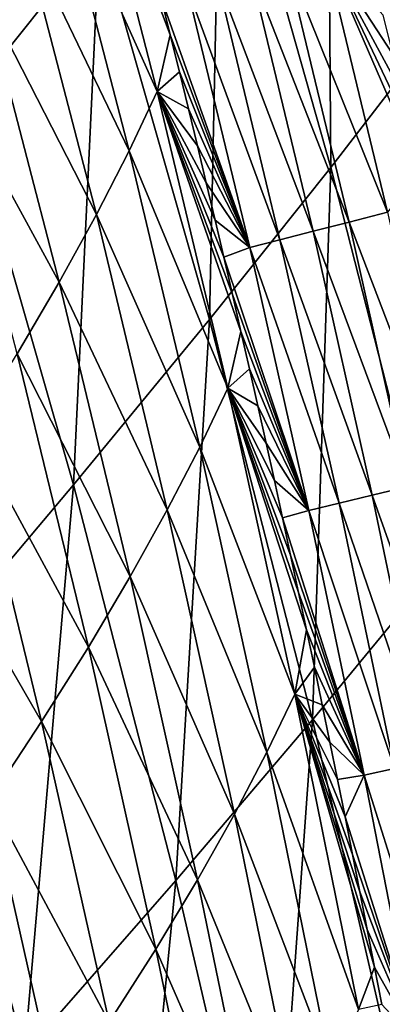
# Model space of a CAD drawing. Header units: millimetres. Extents: x -300 to 300, y -500 to 500.
# Tile 936 of 988: x 254 to 265, y 285 to 314. Entities that reach past the tile are written whole.
import ezdxf

# ---------------------------------------------------------------- set-up
doc = ezdxf.new("R2010")
doc.units = ezdxf.units.MM
doc.header["$LTSCALE"] = 81.481481
for name, color, linetype in [('19', 7, 'CONTINUOUS'), ('21', 7, 'CONTINUOUS'), ('26', 7, 'CONTINUOUS')]:
    doc.layers.add(name, color=color, linetype=linetype)

msp = doc.modelspace()

# ---------------------------------------------------------------- linework, layer by layer
at = {"layer": '19', "color": 7, "linetype": 'CONTINUOUS'}
for points in [[(266.612, 313.655, 24.045), (266.034, 328.772, 19.72), (263.393, 325.082, 24.16), (266.612, 313.655, 24.045)], [(256.769, 316.426, 32.342), (253.36, 327.215, 32.492), (252.818, 311.481, 36.096), (256.769, 316.426, 32.342)], [(263.516, 309.627, 28.232), (263.393, 325.082, 24.16), (260.3, 320.963, 28.365), (263.516, 309.627, 28.232)], [(266.612, 313.655, 24.045), (263.393, 325.082, 24.16), (263.516, 309.627, 28.232), (266.612, 313.655, 24.045)], [(259.974, 305.2, 32.194), (260.3, 320.963, 28.365), (256.769, 316.426, 32.342), (259.974, 305.2, 32.194)], [(263.516, 309.627, 28.232), (260.3, 320.963, 28.365), (259.974, 305.2, 32.194), (263.516, 309.627, 28.232)], [(256.002, 300.383, 35.935), (256.769, 316.426, 32.342), (252.818, 311.481, 36.096), (256.002, 300.383, 35.935)], [(259.974, 305.2, 32.194), (256.769, 316.426, 32.342), (256.002, 300.383, 35.935), (259.974, 305.2, 32.194)], [(266.528, 297.837, 28.103), (266.612, 313.655, 24.045), (263.516, 309.627, 28.232), (266.528, 297.837, 28.103)], [(256.002, 300.383, 35.935), (252.818, 311.481, 36.096), (251.618, 295.187, 39.463), (256.002, 300.383, 35.935)], [(262.977, 293.53, 32.049), (263.516, 309.627, 28.232), (259.974, 305.2, 32.194), (262.977, 293.53, 32.049)], [(266.528, 297.837, 28.103), (263.516, 309.627, 28.232), (262.977, 293.53, 32.049), (266.528, 297.837, 28.103)], [(258.989, 288.852, 35.779), (259.974, 305.2, 32.194), (256.002, 300.383, 35.935), (258.989, 288.852, 35.779)], [(262.977, 293.53, 32.049), (259.974, 305.2, 32.194), (258.989, 288.852, 35.779), (262.977, 293.53, 32.049)], [(254.579, 283.813, 39.297), (256.002, 300.383, 35.935), (251.618, 295.187, 39.463), (254.579, 283.813, 39.297)], [(258.989, 288.852, 35.779), (256.002, 300.383, 35.935), (254.579, 283.813, 39.297), (258.989, 288.852, 35.779)], [(265.784, 281.409, 31.909), (266.528, 297.837, 28.103), (262.977, 293.53, 32.049), (265.784, 281.409, 31.909)], [(254.579, 283.813, 39.297), (251.618, 295.187, 39.463), (249.766, 278.422, 42.61), (254.579, 283.813, 39.297)], [(261.781, 276.881, 35.627), (262.977, 293.53, 32.049), (258.989, 288.852, 35.779), (261.781, 276.881, 35.627)], [(265.784, 281.409, 31.909), (262.977, 293.53, 32.049), (261.781, 276.881, 35.627), (265.784, 281.409, 31.909)], [(257.35, 272.01, 39.136), (258.989, 288.852, 35.779), (254.579, 283.813, 39.297), (257.35, 272.01, 39.136)], [(261.781, 276.881, 35.627), (258.989, 288.852, 35.779), (257.35, 272.01, 39.136), (261.781, 276.881, 35.627)]]:
    msp.add_3dface(points, dxfattribs=at)
at = {"layer": '21', "color": 7, "linetype": 'CONTINUOUS'}
for points in [[(258.451, 311.848, 10.308), (255.46, 318.478, 12.019), (256.289, 320.23, 10.259), (258.451, 311.848, 10.308)], [(258.451, 311.848, 10.308), (256.289, 320.23, 10.259), (258.83, 313.498, 9.086), (258.451, 311.848, 10.308)], [(258.83, 313.498, 9.086), (256.289, 320.23, 10.259), (258.561, 314.575, 9.078), (258.83, 313.498, 9.086)], [(257.626, 310.111, 12.05), (254.504, 316.605, 13.771), (255.46, 318.478, 12.019), (257.626, 310.111, 12.05)], [(257.626, 310.111, 12.05), (255.46, 318.478, 12.019), (258.451, 311.848, 10.308), (257.626, 310.111, 12.05)], [(256.674, 308.258, 13.785), (253.416, 314.612, 15.516), (254.504, 316.605, 13.771), (256.674, 308.258, 13.785)], [(256.674, 308.258, 13.785), (254.504, 316.605, 13.771), (257.626, 310.111, 12.05), (256.674, 308.258, 13.785)], [(255.589, 306.288, 15.513), (252.191, 312.495, 17.251), (253.416, 314.612, 15.516), (255.589, 306.288, 15.513)], [(255.589, 306.288, 15.513), (253.416, 314.612, 15.516), (256.674, 308.258, 13.785), (255.589, 306.288, 15.513)], [(259.096, 312.419, 9.094), (258.451, 311.848, 10.308), (258.83, 313.498, 9.086), (259.096, 312.419, 9.094)], [(254.367, 304.2, 17.233), (252.191, 312.495, 17.251), (255.589, 306.288, 15.513), (254.367, 304.2, 17.233)], [(259.36, 311.34, 9.102), (258.451, 311.848, 10.308), (259.096, 312.419, 9.094), (259.36, 311.34, 9.102)], [(260.509, 303.2, 10.359), (257.626, 310.111, 12.05), (258.451, 311.848, 10.308), (260.509, 303.2, 10.359)], [(260.509, 303.2, 10.359), (258.451, 311.848, 10.308), (260.892, 304.848, 9.15), (260.509, 303.2, 10.359)], [(260.892, 304.848, 9.15), (258.451, 311.848, 10.308), (260.642, 305.932, 9.142), (260.892, 304.848, 9.15)], [(260.642, 305.932, 9.142), (258.451, 311.848, 10.308), (260.391, 307.015, 9.134), (260.642, 305.932, 9.142)], [(260.391, 307.015, 9.134), (258.451, 311.848, 10.308), (260.137, 308.097, 9.126), (260.391, 307.015, 9.134)], [(260.137, 308.097, 9.126), (258.451, 311.848, 10.308), (259.88, 309.179, 9.118), (260.137, 308.097, 9.126)], [(259.88, 309.179, 9.118), (258.451, 311.848, 10.308), (259.621, 310.26, 9.11), (259.88, 309.179, 9.118)], [(259.621, 310.26, 9.11), (258.451, 311.848, 10.308), (259.36, 311.34, 9.102), (259.621, 310.26, 9.11)], [(259.689, 301.482, 12.083), (256.674, 308.258, 13.785), (257.626, 310.111, 12.05), (259.689, 301.482, 12.083)], [(259.689, 301.482, 12.083), (257.626, 310.111, 12.05), (260.509, 303.2, 10.359), (259.689, 301.482, 12.083)], [(258.741, 299.651, 13.8), (255.589, 306.288, 15.513), (256.674, 308.258, 13.785), (258.741, 299.651, 13.8)], [(258.741, 299.651, 13.8), (256.674, 308.258, 13.785), (259.689, 301.482, 12.083), (258.741, 299.651, 13.8)], [(257.66, 297.709, 15.511), (254.367, 304.2, 17.233), (255.589, 306.288, 15.513), (257.66, 297.709, 15.511)], [(257.66, 297.709, 15.511), (255.589, 306.288, 15.513), (258.741, 299.651, 13.8), (257.66, 297.709, 15.511)], [(261.139, 303.764, 9.158), (260.509, 303.2, 10.359), (260.892, 304.848, 9.15), (261.139, 303.764, 9.158)], [(256.44, 295.653, 17.216), (253.002, 301.994, 18.943), (254.367, 304.2, 17.233), (256.44, 295.653, 17.216)], [(256.44, 295.653, 17.216), (254.367, 304.2, 17.233), (257.66, 297.709, 15.511), (256.44, 295.653, 17.216)], [(261.383, 302.679, 9.166), (260.509, 303.2, 10.359), (261.139, 303.764, 9.158), (261.383, 302.679, 9.166)], [(262.465, 294.284, 10.412), (259.689, 301.482, 12.083), (260.509, 303.2, 10.359), (262.465, 294.284, 10.412)], [(262.465, 294.284, 10.412), (260.509, 303.2, 10.359), (262.804, 296.155, 9.212), (262.465, 294.284, 10.412)], [(262.804, 296.155, 9.212), (260.509, 303.2, 10.359), (262.573, 297.244, 9.204), (262.804, 296.155, 9.212)], [(262.573, 297.244, 9.204), (260.509, 303.2, 10.359), (262.339, 298.332, 9.197), (262.573, 297.244, 9.204)], [(262.339, 298.332, 9.197), (260.509, 303.2, 10.359), (262.104, 299.42, 9.189), (262.339, 298.332, 9.197)], [(262.104, 299.42, 9.189), (260.509, 303.2, 10.359), (261.866, 300.507, 9.181), (262.104, 299.42, 9.189)], [(261.866, 300.507, 9.181), (260.509, 303.2, 10.359), (261.626, 301.593, 9.173), (261.866, 300.507, 9.181)], [(261.626, 301.593, 9.173), (260.509, 303.2, 10.359), (261.383, 302.679, 9.166), (261.626, 301.593, 9.173)], [(255.076, 293.483, 18.912), (251.494, 299.67, 20.64), (253.002, 301.994, 18.943), (255.076, 293.483, 18.912)], [(255.076, 293.483, 18.912), (253.002, 301.994, 18.943), (256.44, 295.653, 17.216), (255.076, 293.483, 18.912)], [(261.65, 292.587, 12.117), (258.741, 299.651, 13.8), (259.689, 301.482, 12.083), (261.65, 292.587, 12.117)], [(261.65, 292.587, 12.117), (259.689, 301.482, 12.083), (262.465, 294.284, 10.412), (261.65, 292.587, 12.117)], [(253.568, 291.2, 20.596), (251.494, 299.67, 20.64), (255.076, 293.483, 18.912), (253.568, 291.2, 20.596)], [(260.706, 290.783, 13.817), (257.66, 297.709, 15.511), (258.741, 299.651, 13.8), (260.706, 290.783, 13.817)], [(260.706, 290.783, 13.817), (258.741, 299.651, 13.8), (261.65, 292.587, 12.117), (260.706, 290.783, 13.817)], [(259.628, 288.871, 15.511), (256.44, 295.653, 17.216), (257.66, 297.709, 15.511), (259.628, 288.871, 15.511)], [(259.628, 288.871, 15.511), (257.66, 297.709, 15.511), (260.706, 290.783, 13.817), (259.628, 288.871, 15.511)], [(263.033, 295.065, 9.22), (262.465, 294.284, 10.412), (262.804, 296.155, 9.212), (263.033, 295.065, 9.22)], [(258.411, 286.85, 17.2), (255.076, 293.483, 18.912), (256.44, 295.653, 17.216), (258.411, 286.85, 17.2)], [(258.411, 286.85, 17.2), (256.44, 295.653, 17.216), (259.628, 288.871, 15.511), (258.411, 286.85, 17.2)], [(263.26, 293.975, 9.228), (262.465, 294.284, 10.412), (263.033, 295.065, 9.22), (263.26, 293.975, 9.228)], [(264.32, 285.095, 10.466), (261.65, 292.587, 12.117), (262.465, 294.284, 10.412), (264.32, 285.095, 10.466)], [(264.32, 285.095, 10.466), (262.465, 294.284, 10.412), (264.791, 286.329, 9.281), (264.32, 285.095, 10.466)], [(264.791, 286.329, 9.281), (262.465, 294.284, 10.412), (264.578, 287.423, 9.274), (264.791, 286.329, 9.281)], [(264.578, 287.423, 9.274), (262.465, 294.284, 10.412), (264.364, 288.516, 9.266), (264.578, 287.423, 9.274)], [(264.364, 288.516, 9.266), (262.465, 294.284, 10.412), (264.147, 289.609, 9.258), (264.364, 288.516, 9.266)], [(264.147, 289.609, 9.258), (262.465, 294.284, 10.412), (263.928, 290.702, 9.251), (264.147, 289.609, 9.258)], [(263.928, 290.702, 9.251), (262.465, 294.284, 10.412), (263.708, 291.793, 9.243), (263.928, 290.702, 9.251)], [(263.708, 291.793, 9.243), (262.465, 294.284, 10.412), (263.485, 292.885, 9.235), (263.708, 291.793, 9.243)], [(263.485, 292.885, 9.235), (262.465, 294.284, 10.412), (263.26, 293.975, 9.228), (263.485, 292.885, 9.235)], [(257.049, 284.721, 18.882), (253.568, 291.2, 20.596), (255.076, 293.483, 18.912), (257.049, 284.721, 18.882)], [(257.049, 284.721, 18.882), (255.076, 293.483, 18.912), (258.411, 286.85, 17.2), (257.049, 284.721, 18.882)], [(263.51, 283.423, 12.153), (260.706, 290.783, 13.817), (261.65, 292.587, 12.117), (263.51, 283.423, 12.153)], [(263.51, 283.423, 12.153), (261.65, 292.587, 12.117), (264.32, 285.095, 10.466), (263.51, 283.423, 12.153)], [(255.542, 282.482, 20.553), (251.916, 288.804, 22.264), (253.568, 291.2, 20.596), (255.542, 282.482, 20.553)], [(255.542, 282.482, 20.553), (253.568, 291.2, 20.596), (257.049, 284.721, 18.882), (255.542, 282.482, 20.553)], [(262.57, 281.649, 13.835), (259.628, 288.871, 15.511), (260.706, 290.783, 13.817), (262.57, 281.649, 13.835)], [(262.57, 281.649, 13.835), (260.706, 290.783, 13.817), (263.51, 283.423, 12.153), (262.57, 281.649, 13.835)], [(253.889, 280.136, 22.209), (251.916, 288.804, 22.264), (255.542, 282.482, 20.553), (253.889, 280.136, 22.209)], [(261.497, 279.772, 15.513), (258.411, 286.85, 17.2), (259.628, 288.871, 15.511), (261.497, 279.772, 15.513)], [(261.497, 279.772, 15.513), (259.628, 288.871, 15.511), (262.57, 281.649, 13.835), (261.497, 279.772, 15.513)], [(260.282, 277.79, 17.186), (257.049, 284.721, 18.882), (258.411, 286.85, 17.2), (260.282, 277.79, 17.186)], [(260.282, 277.79, 17.186), (258.411, 286.85, 17.2), (261.497, 279.772, 15.513), (260.282, 277.79, 17.186)], [(265.001, 285.235, 9.289), (264.32, 285.095, 10.466), (264.791, 286.329, 9.281), (265.001, 285.235, 9.289)]]:
    msp.add_3dface(points, dxfattribs=at)
at = {"layer": '26', "color": 7, "linetype": 'CONTINUOUS'}
for points in [[(263.319, 315.999, 3.523), (265.166, 308.324, 3.515), (262.205, 315.696, 4.479), (263.319, 315.999, 3.523)], [(265.033, 314.08, 2.663), (265.311, 312.94, 2.659), (263.319, 315.999, 3.523), (265.033, 314.08, 2.663)], [(265.311, 312.94, 2.659), (265.586, 311.8, 2.656), (263.319, 315.999, 3.523), (265.311, 312.94, 2.659)], [(265.586, 311.8, 2.656), (265.858, 310.658, 2.653), (263.319, 315.999, 3.523), (265.586, 311.8, 2.656)], [(265.858, 310.658, 2.653), (266.128, 309.517, 2.649), (263.319, 315.999, 3.523), (265.858, 310.658, 2.653)], [(263.319, 315.999, 3.523), (266.128, 309.517, 2.649), (265.166, 308.324, 3.515), (263.319, 315.999, 3.523)], [(262.205, 315.696, 4.479), (264.047, 308.039, 4.484), (261.16, 315.411, 5.522), (262.205, 315.696, 4.479)], [(262.205, 315.696, 4.479), (265.166, 308.324, 3.515), (264.047, 308.039, 4.484), (262.205, 315.696, 4.479)], [(261.16, 315.411, 5.522), (262.999, 307.771, 5.541), (260.195, 315.146, 6.644), (261.16, 315.411, 5.522)], [(261.16, 315.411, 5.522), (264.047, 308.039, 4.484), (262.999, 307.771, 5.541), (261.16, 315.411, 5.522)], [(260.195, 315.146, 6.644), (262.031, 307.522, 6.676), (259.316, 314.903, 7.834), (260.195, 315.146, 6.644)], [(260.195, 315.146, 6.644), (262.999, 307.771, 5.541), (262.031, 307.522, 6.676), (260.195, 315.146, 6.644)], [(258.561, 314.575, 9.078), (259.316, 314.903, 7.834), (261.152, 307.294, 7.88), (258.561, 314.575, 9.078)], [(259.316, 314.903, 7.834), (262.031, 307.522, 6.676), (261.152, 307.294, 7.88), (259.316, 314.903, 7.834)], [(258.83, 313.498, 9.086), (258.561, 314.575, 9.078), (261.152, 307.294, 7.88), (258.83, 313.498, 9.086)], [(259.096, 312.419, 9.094), (258.83, 313.498, 9.086), (261.152, 307.294, 7.88), (259.096, 312.419, 9.094)], [(259.36, 311.34, 9.102), (259.096, 312.419, 9.094), (261.152, 307.294, 7.88), (259.36, 311.34, 9.102)], [(259.621, 310.26, 9.11), (259.36, 311.34, 9.102), (261.152, 307.294, 7.88), (259.621, 310.26, 9.11)], [(259.88, 309.179, 9.118), (259.621, 310.26, 9.11), (261.152, 307.294, 7.88), (259.88, 309.179, 9.118)], [(260.137, 308.097, 9.126), (259.88, 309.179, 9.118), (261.152, 307.294, 7.88), (260.137, 308.097, 9.126)], [(265.166, 308.324, 3.515), (266.897, 300.597, 3.506), (264.047, 308.039, 4.484), (265.166, 308.324, 3.515)], [(260.391, 307.015, 9.134), (260.137, 308.097, 9.126), (261.152, 307.294, 7.88), (260.391, 307.015, 9.134)], [(264.047, 308.039, 4.484), (265.773, 300.33, 4.488), (262.999, 307.771, 5.541), (264.047, 308.039, 4.484)], [(264.047, 308.039, 4.484), (266.897, 300.597, 3.506), (265.773, 300.33, 4.488), (264.047, 308.039, 4.484)], [(262.999, 307.771, 5.541), (264.722, 300.078, 5.557), (262.031, 307.522, 6.676), (262.999, 307.771, 5.541)], [(262.999, 307.771, 5.541), (265.773, 300.33, 4.488), (264.722, 300.078, 5.557), (262.999, 307.771, 5.541)], [(262.031, 307.522, 6.676), (263.753, 299.844, 6.706), (261.152, 307.294, 7.88), (262.031, 307.522, 6.676)], [(262.031, 307.522, 6.676), (264.722, 300.078, 5.557), (263.753, 299.844, 6.706), (262.031, 307.522, 6.676)], [(260.391, 307.015, 9.134), (261.152, 307.294, 7.88), (262.875, 299.63, 7.924), (260.391, 307.015, 9.134)], [(261.152, 307.294, 7.88), (263.753, 299.844, 6.706), (262.875, 299.63, 7.924), (261.152, 307.294, 7.88)], [(260.642, 305.932, 9.142), (260.391, 307.015, 9.134), (262.875, 299.63, 7.924), (260.642, 305.932, 9.142)], [(260.892, 304.848, 9.15), (260.642, 305.932, 9.142), (262.875, 299.63, 7.924), (260.892, 304.848, 9.15)], [(261.139, 303.764, 9.158), (260.892, 304.848, 9.15), (262.875, 299.63, 7.924), (261.139, 303.764, 9.158)], [(261.383, 302.679, 9.166), (261.139, 303.764, 9.158), (262.875, 299.63, 7.924), (261.383, 302.679, 9.166)], [(261.626, 301.593, 9.173), (261.383, 302.679, 9.166), (262.875, 299.63, 7.924), (261.626, 301.593, 9.173)], [(261.866, 300.507, 9.181), (261.626, 301.593, 9.173), (262.875, 299.63, 7.924), (261.866, 300.507, 9.181)], [(262.104, 299.42, 9.189), (261.866, 300.507, 9.181), (262.875, 299.63, 7.924), (262.104, 299.42, 9.189)], [(265.773, 300.33, 4.488), (267.391, 292.572, 4.49), (264.722, 300.078, 5.557), (265.773, 300.33, 4.488)], [(263.753, 299.844, 6.706), (265.368, 292.117, 6.735), (262.875, 299.63, 7.924), (263.753, 299.844, 6.706)], [(264.722, 300.078, 5.557), (266.338, 292.336, 5.573), (263.753, 299.844, 6.706), (264.722, 300.078, 5.557)], [(263.753, 299.844, 6.706), (266.338, 292.336, 5.573), (265.368, 292.117, 6.735), (263.753, 299.844, 6.706)], [(264.722, 300.078, 5.557), (267.391, 292.572, 4.49), (266.338, 292.336, 5.573), (264.722, 300.078, 5.557)], [(262.104, 299.42, 9.189), (262.875, 299.63, 7.924), (264.491, 291.916, 7.966), (262.104, 299.42, 9.189)], [(262.875, 299.63, 7.924), (265.368, 292.117, 6.735), (264.491, 291.916, 7.966), (262.875, 299.63, 7.924)], [(262.339, 298.332, 9.197), (262.104, 299.42, 9.189), (264.491, 291.916, 7.966), (262.339, 298.332, 9.197)], [(262.573, 297.244, 9.204), (262.339, 298.332, 9.197), (264.491, 291.916, 7.966), (262.573, 297.244, 9.204)], [(262.804, 296.155, 9.212), (262.573, 297.244, 9.204), (264.491, 291.916, 7.966), (262.804, 296.155, 9.212)], [(263.033, 295.065, 9.22), (262.804, 296.155, 9.212), (264.491, 291.916, 7.966), (263.033, 295.065, 9.22)], [(263.26, 293.975, 9.228), (263.033, 295.065, 9.22), (264.491, 291.916, 7.966), (263.26, 293.975, 9.228)], [(263.485, 292.885, 9.235), (263.26, 293.975, 9.228), (264.491, 291.916, 7.966), (263.485, 292.885, 9.235)], [(263.708, 291.793, 9.243), (263.485, 292.885, 9.235), (264.491, 291.916, 7.966), (263.708, 291.793, 9.243)], [(265.368, 292.117, 6.735), (266.882, 284.348, 6.762), (264.491, 291.916, 7.966), (265.368, 292.117, 6.735)], [(263.928, 290.702, 9.251), (263.708, 291.793, 9.243), (264.491, 291.916, 7.966), (263.928, 290.702, 9.251)], [(263.928, 290.702, 9.251), (264.491, 291.916, 7.966), (266.006, 284.16, 8.007), (263.928, 290.702, 9.251)], [(264.491, 291.916, 7.966), (266.882, 284.348, 6.762), (266.006, 284.16, 8.007), (264.491, 291.916, 7.966)], [(264.147, 289.609, 9.258), (263.928, 290.702, 9.251), (266.006, 284.16, 8.007), (264.147, 289.609, 9.258)], [(264.364, 288.516, 9.266), (264.147, 289.609, 9.258), (266.006, 284.16, 8.007), (264.364, 288.516, 9.266)], [(264.578, 287.423, 9.274), (264.364, 288.516, 9.266), (266.006, 284.16, 8.007), (264.578, 287.423, 9.274)], [(264.791, 286.329, 9.281), (264.578, 287.423, 9.274), (266.006, 284.16, 8.007), (264.791, 286.329, 9.281)], [(265.001, 285.235, 9.289), (264.791, 286.329, 9.281), (266.006, 284.16, 8.007), (265.001, 285.235, 9.289)]]:
    msp.add_3dface(points, dxfattribs=at)

doc.saveas('drawing.dxf')
